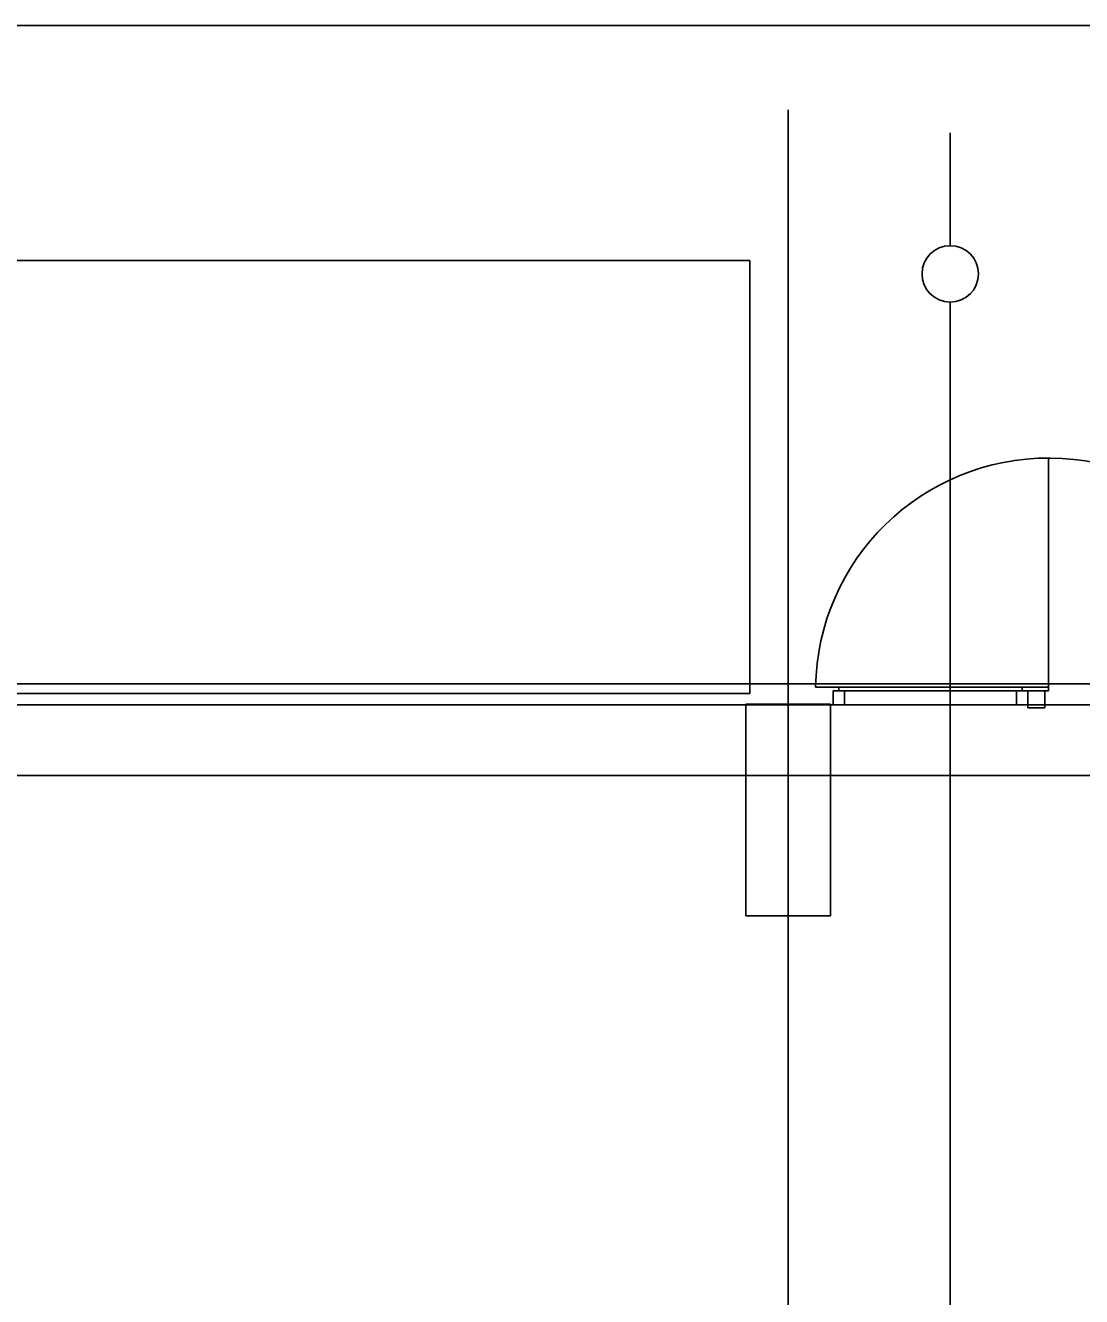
# Model space of a CAD drawing. Extents: x -264222 to -263592, y -1242345 to -1242048.
# Drawn here: x -263824.87 to -263817.39, y -1242091.65 to -1242082.64 of the extents above; entities that cross this region are included whole.
import ezdxf

# ---------------------------------------------------------------- set-up
doc = ezdxf.new("R2010")
doc.units = 0
doc.layers.add('HESCON_OSI_STAVBY_KFA', color=7, linetype='Continuous')
doc.layers.add('KFA_2D_SITUACIA_DSP', color=7, linetype='Continuous')

msp = doc.modelspace()

# ---------------------------------------------------------------- linework, layer by layer
at = {"layer": 'HESCON_OSI_STAVBY_KFA'}
for p, q in [((-263819.4678, -1242083.2372), (-263819.4678, -1242083.2372)), ((-263819.4678, -1242083.2372), (-263819.4678, -1242246.7072)), ((-263792.6528, -1242087.9572), (-263911.5228, -1242087.9572))]:
    msp.add_line(p, q, dxfattribs=at)
at = {"layer": 'KFA_2D_SITUACIA_DSP'}
for p, q in [((-263788.1428, -1242082.6399), (-263924.1428, -1242082.6399)), ((-263818.3178, -1242084.2017), (-263818.3178, -1242083.4017)), ((-263827.1877, -1242084.3069), (-263819.7377, -1242084.3069)), ((-263819.7377, -1242084.3069), (-263819.7377, -1242087.3769)), ((-263818.3178, -1242093.0072), (-263818.3178, -1242084.6017)), ((-263817.6227, -1242087.3573), (-263817.6227, -1242085.7073)), ((-263819.2726, -1242087.3323), (-263817.6227, -1242087.3323)), ((-263817.8077, -1242087.3323), (-263819.1077, -1242087.3323)), ((-263819.1077, -1242087.3323), (-263819.1077, -1242087.3573)), ((-263817.8077, -1242087.3573), (-263817.8077, -1242087.3323)), ((-263819.7377, -1242087.3769), (-263827.1877, -1242087.3769)), ((-263819.1477, -1242087.4573), (-263819.1477, -1242087.3573)), ((-263819.1477, -1242087.3573), (-263819.1077, -1242087.3573)), ((-263819.1077, -1242087.3573), (-263817.8077, -1242087.3573)), ((-263819.1077, -1242087.3573), (-263819.0677, -1242087.3573)), ((-263819.0677, -1242087.3573), (-263819.0677, -1242087.4573)), ((-263817.8077, -1242087.3573), (-263817.8477, -1242087.3573)), ((-263817.8477, -1242087.3573), (-263817.8477, -1242087.4573)), ((-263817.7677, -1242087.3573), (-263817.8077, -1242087.3573)), ((-263817.7677, -1242087.4573), (-263817.7677, -1242087.3573)), ((-263817.7677, -1242087.4773), (-263817.7677, -1242087.3573)), ((-263817.7677, -1242087.3573), (-263817.6477, -1242087.3573)), ((-263817.6477, -1242087.3573), (-263817.6227, -1242087.3573)), ((-263817.6477, -1242087.3573), (-263817.6477, -1242087.4773)), ((-263894.5809, -1242087.4572), (-263809.3546, -1242087.4572)), ((-263819.1677, -1242087.4523), (-263819.7677, -1242087.4523)), ((-263819.7677, -1242087.4523), (-263819.7677, -1242088.9523)), ((-263819.1677, -1242088.9523), (-263819.1677, -1242087.4523)), ((-263819.0677, -1242087.4573), (-263819.1477, -1242087.4573)), ((-263817.8477, -1242087.4573), (-263817.7677, -1242087.4573)), ((-263817.6477, -1242087.4773), (-263817.7677, -1242087.4773)), ((-263819.7677, -1242088.9523), (-263819.1677, -1242088.9523))]:
    msp.add_line(p, q, dxfattribs=at)
msp.add_lwpolyline([(-263794.8928, -1242227.3822), (-263808.9678, -1242241.4572), (-263894.9678, -1242241.4572), (-263909.0428, -1242227.3822), (-263909.0428, -1242196.3327), (-263914.1428, -1242196.3327), (-263914.1428, -1242132.4327), (-263909.0428, -1242132.4327), (-263909.0428, -1242101.3822), (-263894.9678, -1242087.3072), (-263808.9678, -1242087.3072), (-263794.8928, -1242101.3822), (-263794.8928, -1242227.3822)], dxfattribs=at)
msp.add_circle((-263818.3178, -1242084.4017), 0.2, dxfattribs=at)
msp.add_arc((-263817.6227, -1242087.3573), 1.65, 0, 179.13185, dxfattribs=at)

doc.saveas('drawing.dxf')
